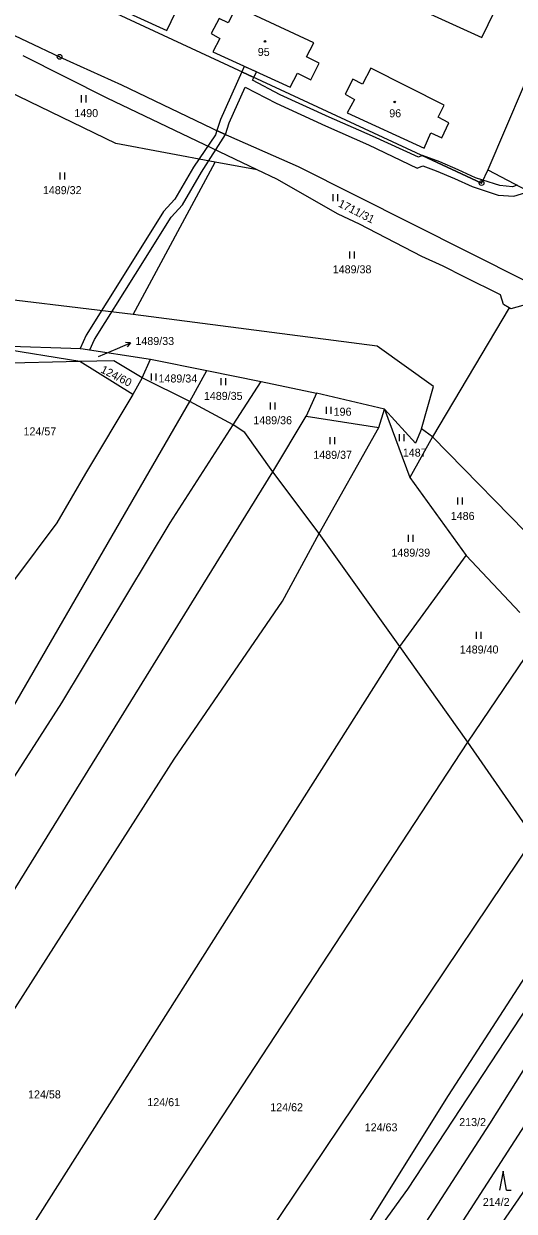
# Model space of a CAD drawing. Extents: x -680203 to -673936, y -1102717 to -1093650.
# Drawn here: x -675698.7 to -675594.5, y -1101346.3 to -1101094.1 of the extents above; entities that cross this region are included whole.
import ezdxf

# ---------------------------------------------------------------- set-up
doc = ezdxf.new("R2010")
doc.units = 0
for name, color, linetype in [('SOxx02xx_Koleje_param další_Popis10', 7, 'Continuous'), ('SOxx02xx_Staničení_Popis10', 7, 'Continuous'), ('SOxxxxxx_Koleje_hlavní_body_Popis10', 7, 'Continuous'), ('SOxxxxxx_Koleje_LN_parametry_Popis10', 7, 'Continuous'), ('SOxxxxxx_Koleje_param další_Popis10', 7, 'Continuous'), ('SOxxxxxx_Osa_bod_P', 7, 'Continuous'), ('x_prac', 7, 'Continuous')]:
    doc.layers.add(name, color=color, linetype=linetype)

msp = doc.modelspace()

# ---------------------------------------------------------------- linework, layer by layer
at = {"layer": 'SOxx02xx_Koleje_param další_Popis10'}
for centre, radius in [((-675691.05, -1101101.14), 0.5), ((-675691.05, -1101101.14), 0.0303), ((-675601.45, -1101127.96), 0.5), ((-675601.45, -1101127.96), 0.0303)]:
    msp.add_circle(centre, radius, dxfattribs=at)
at = {"layer": 'SOxx02xx_Staničení_Popis10'}
for p, q in [((-675678.73, -1101163.07), (-675675.97, -1101161.9)), ((-675675.97, -1101161.9), (-675677.08, -1101161.83)), ((-675675.97, -1101161.9), (-675676.69, -1101162.75)), ((-675682.78, -1101164.78), (-675678.73, -1101163.07))]:
    msp.add_line(p, q, dxfattribs=at)
at = {"layer": 'SOxxxxxx_Koleje_hlavní_body_Popis10'}
for p, q in [((-675686.44, -1101110.81), (-675686.44, -1101109.31)), ((-675685.44, -1101110.81), (-675685.44, -1101109.31)), ((-675690.92, -1101127.18), (-675690.92, -1101125.68)), ((-675689.92, -1101127.18), (-675689.92, -1101125.68)), ((-675632.96, -1101131.79), (-675632.96, -1101130.29)), ((-675631.96, -1101131.79), (-675631.96, -1101130.29)), ((-675629.4, -1101143.99), (-675629.4, -1101142.49)), ((-675628.4, -1101143.99), (-675628.4, -1101142.49)), ((-675671.56, -1101169.87), (-675671.56, -1101168.37)), ((-675670.56, -1101169.87), (-675670.56, -1101168.37)), ((-675656.75, -1101170.86), (-675656.75, -1101169.36)), ((-675655.75, -1101170.86), (-675655.75, -1101169.36)), ((-675646.29, -1101176.03), (-675646.29, -1101174.53)), ((-675645.29, -1101176.03), (-675645.29, -1101174.53)), ((-675634.37, -1101176.93), (-675634.37, -1101175.43)), ((-675633.37, -1101176.93), (-675633.37, -1101175.43)), ((-675633.59, -1101183.37), (-675633.59, -1101181.87)), ((-675632.59, -1101183.37), (-675632.59, -1101181.87)), ((-675618.85, -1101182.74), (-675618.85, -1101181.24)), ((-675617.85, -1101182.74), (-675617.85, -1101181.24)), ((-675606.47, -1101196.23), (-675606.47, -1101194.73)), ((-675605.47, -1101196.23), (-675605.47, -1101194.73)), ((-675616.95, -1101204.14), (-675616.95, -1101202.64)), ((-675615.95, -1101204.14), (-675615.95, -1101202.64)), ((-675602.5, -1101224.72), (-675602.5, -1101223.22)), ((-675601.5, -1101224.72), (-675601.5, -1101223.22)), ((-675596.89, -1101337.78), (-675597.64, -1101341.78)), ((-675596.14, -1101341.78), (-675596.89, -1101337.78)), ((-675596.14, -1101341.78), (-675595.14, -1101341.78))]:
    msp.add_line(p, q, dxfattribs=at)
at = {"layer": 'SOxxxxxx_Koleje_LN_parametry_Popis10'}
msp.add_lwpolyline([(-675593.86, -1101128.41), (-675594.84, -1101128.71), (-675597.59, -1101128.47), (-675601.14, -1101127.31), (-675601.45, -1101127.96), (-675614.04, -1101122.11), (-675614.81, -1101122.46), (-675624.64, -1101117.99), (-675633.79, -1101113.94), (-675644.21, -1101109.21), (-675650.06, -1101106.12), (-675649.79, -1101105.5), (-675652.36, -1101104.31), (-675656.89, -1101114.43), (-675657.67, -1101116.8), (-675655.84, -1101117.63), (-675655.02, -1101115.15), (-675651.62, -1101107.56), (-675645.09, -1101111.01), (-675634.61, -1101115.77), (-675625.49, -1101119.8), (-675615.1, -1101124.79), (-675613.93, -1101124.26), (-675611.06, -1101125.32), (-675607.22, -1101126.98), (-675603.44, -1101128.66), (-675597.94, -1101130.53), (-675594.6, -1101130.72), (-675591.34, -1101129.74)], dxfattribs=at)
for points in [[(-675652.36, -1101104.31), (-675649.79, -1101105.5), (-675649.27, -1101104.33), (-675651.84, -1101103.16)], [(-675652.36, -1101104.31), (-675649.79, -1101105.5), (-675649.27, -1101104.33), (-675651.84, -1101103.16)], [(-675662.61, -1101124.59), (-675666.62, -1101131.39), (-675668.96, -1101134), (-675676.64, -1101146.21), (-675685.42, -1101160.22), (-675686.67, -1101163.04), (-675686.54, -1101163.04), (-675684.61, -1101163.34), (-675683.64, -1101161.17), (-675674.95, -1101147.28), (-675667.35, -1101135.21), (-675664.99, -1101132.58), (-675660.91, -1101125.66), (-675655.84, -1101117.63), (-675656.98, -1101117.13), (-675657.67, -1101116.8), (-675657.96, -1101117.67)], [(-675610.32, -1101123.46), (-675614.01, -1101122.1), (-675614.04, -1101122.11), (-675601.45, -1101127.96), (-675601.14, -1101127.31), (-675602.7, -1101126.8), (-675606.41, -1101125.15)], [(-675610.32, -1101123.46), (-675614.01, -1101122.1), (-675614.04, -1101122.11), (-675601.45, -1101127.96), (-675601.14, -1101127.31), (-675602.7, -1101126.8), (-675606.41, -1101125.15)]]:
    msp.add_lwpolyline(points, close=True, dxfattribs=at)
at = {"layer": 'SOxxxxxx_Koleje_param další_Popis10'}
for centre in [(-675647.44, -1101097.88), (-675619.89, -1101110.73)]:
    msp.add_circle(centre, 0.175, dxfattribs=at)
at = {"layer": 'x_prac'}
for p, q in [((-675588.6, -1101098.15), (-675600.1, -1101125.14)), ((-675680.94, -1101109.95), (-675698.8, -1101100.93)), ((-675649.13, -1101125.1), (-675680.94, -1101109.95)), ((-675675.4, -1101155.82), (-675658.01, -1101123.51)), ((-675649.13, -1101125.1), (-675658.01, -1101123.51)), ((-675644.9, -1101127.11), (-675649.13, -1101125.1)), ((-675595.55, -1101154.47), (-675611.83, -1101181.81)), ((-675595.55, -1101154.47), (-675596.79, -1101153.7)), ((-675595.24, -1101154.66), (-675595.55, -1101154.47)), ((-675686.77, -1101165.84), (-675709.15, -1101162.25)), ((-675686.77, -1101165.84), (-675710.54, -1101166.37)), ((-675675.54, -1101172.83), (-675686.77, -1101165.84)), ((-675673.55, -1101169.27), (-675671.75, -1101165.35)), ((-675671.75, -1101165.35), (-675659.78, -1101167.72)), ((-675673.55, -1101169.27), (-675675.54, -1101172.83)), ((-675663.4, -1101174.34), (-675673.55, -1101169.27)), ((-675663.4, -1101174.34), (-675659.78, -1101167.72)), ((-675659.78, -1101167.72), (-675648.28, -1101170.07)), ((-675654.2, -1101179.31), (-675648.28, -1101170.07)), ((-675648.28, -1101170.07), (-675636.5, -1101172.55)), ((-675636.5, -1101172.55), (-675638.67, -1101177.45)), ((-675622.07, -1101175.95), (-675636.5, -1101172.55)), ((-675654.2, -1101179.31), (-675663.4, -1101174.34)), ((-675645.77, -1101189.27), (-675638.67, -1101177.45)), ((-675638.67, -1101177.45), (-675623.27, -1101179.87)), ((-675623.27, -1101179.87), (-675622.07, -1101175.95)), ((-675622.07, -1101175.95), (-675616.67, -1101190.49)), ((-675635.92, -1101202.35), (-675623.27, -1101179.87)), ((-675611.83, -1101181.81), (-675614.21, -1101180.12)), ((-675611.83, -1101181.81), (-675616.67, -1101190.49)), ((-675611.83, -1101181.81), (-675584.04, -1101210.27)), ((-675635.92, -1101202.35), (-675645.77, -1101189.27)), ((-675616.67, -1101190.49), (-675604.7, -1101207.05)), ((-675618.8, -1101226.38), (-675635.92, -1101202.35)), ((-675618.8, -1101226.38), (-675604.7, -1101207.05)), ((-675604.7, -1101207.05), (-675593.33, -1101219.1)), ((-675604.37, -1101246.68), (-675589.05, -1101224.11)), ((-675696.96, -1101349.61), (-675618.8, -1101226.38)), ((-675604.37, -1101246.68), (-675618.8, -1101226.38)), ((-675679.66, -1101361.51), (-675604.37, -1101246.68)), ((-675590.29, -1101266.95), (-675604.37, -1101246.68)), ((-675662.48, -1101374.48), (-675590.29, -1101266.95))]:
    msp.add_line(p, q, dxfattribs=at)
for points in [[(-675601.4, -1101097.06), (-675598.7, -1101091.54), (-675668.72, -1101059.43), (-675671.61, -1101065.02), (-675601.4, -1101097.06)], [(-675688.94, -1101086.04), (-675668.28, -1101095.58), (-675663.62, -1101085.75), (-675684.6, -1101076.3), (-675688.94, -1101086.04)], [(-675600.1, -1101125.14), (-675601.45, -1101127.96), (-675707.8, -1101078.55)], [(-675721.84, -1101087.16), (-675704.85, -1101094.6), (-675691.05, -1101101.14), (-675677.91, -1101107.11), (-675656.98, -1101117.13), (-675640.38, -1101124.41), (-675592.13, -1101148.74), (-675586.77, -1101151.17), (-675563.66, -1101162.44)], [(-675642.09, -1101107.57), (-675640.57, -1101104.62), (-675637.71, -1101106.01), (-675635.93, -1101102.51), (-675638.62, -1101101.12), (-675637.04, -1101098.14), (-675653.52, -1101090.5), (-675655.29, -1101093.94), (-675657.16, -1101092.99), (-675658.88, -1101096.21), (-675657, -1101097.24), (-675658.49, -1101100.07), (-675642.09, -1101107.57)], [(-675658.01, -1101123.51), (-675679.13, -1101119.55), (-675704.46, -1101107.32), (-675704.71, -1101099.26)], [(-675628.46, -1101110.21), (-675630.01, -1101113.02), (-675613.65, -1101120.51), (-675612.24, -1101117.3), (-675609.88, -1101118.33), (-675608.4, -1101115.12), (-675610.68, -1101113.97), (-675609.42, -1101111.38), (-675624.94, -1101103.58), (-675626.76, -1101106.96), (-675628.77, -1101105.88), (-675630.39, -1101109.1), (-675628.46, -1101110.21)], [(-675596.79, -1101153.7), (-675597.42, -1101151.65), (-675605.17, -1101147.84), (-675609.61, -1101145.61), (-675614.12, -1101143.52), (-675627.4, -1101136.7), (-675631.88, -1101134.54), (-675644.9, -1101127.11)], [(-675600.1, -1101125.14), (-675560.9, -1101145.71), (-675542.71, -1101154.11)], [(-675675.4, -1101155.82), (-675711.96, -1101151.44), (-675732.35, -1101147.13)], [(-675553.1, -1101175.08), (-675582.94, -1101159.02), (-675591.78, -1101154.46), (-675592.66, -1101153.93), (-675595.24, -1101154.66)], [(-675614.21, -1101180.12), (-675611.65, -1101171.16), (-675623.59, -1101162.57), (-675675.4, -1101155.82)], [(-675709.15, -1101162.25), (-675703.6, -1101162.52), (-675686.54, -1101163.04), (-675671.75, -1101165.35)], [(-675673.55, -1101169.27), (-675679.52, -1101165.7), (-675686.77, -1101165.84)], [(-675909.15, -1101487.59), (-675857.44, -1101445.4), (-675829.52, -1101420.04), (-675805.09, -1101392.89), (-675785.63, -1101368.61), (-675762.44, -1101334.65), (-675700.84, -1101239.07), (-675663.4, -1101174.34)], [(-675675.54, -1101172.83), (-675685.57, -1101189.65), (-675691.67, -1101200.11), (-675700.63, -1101212.11)], [(-675614.21, -1101180.12), (-675615.44, -1101183.19), (-675622.07, -1101175.95)], [(-675758.51, -1101344.27), (-675742.92, -1101320.46), (-675733.47, -1101305.14), (-675690.61, -1101238.32), (-675667.61, -1101200.12), (-675654.2, -1101179.31)], [(-675645.77, -1101189.27), (-675651.71, -1101180.93), (-675654.2, -1101179.31)], [(-675747.78, -1101350.17), (-675721.51, -1101311.61), (-675645.77, -1101189.27)], [(-675852.5, -1101493.37), (-675801.51, -1101443.63), (-675780.75, -1101419.67), (-675765.13, -1101399.69), (-675742.96, -1101369.45), (-675666.76, -1101250.29), (-675643.75, -1101216.74), (-675635.92, -1101202.35)], [(-675632.21, -1101377.93), (-675599.68, -1101327.71), (-675554.45, -1101255.78)], [(-675682.3, -1101460.62), (-675646.51, -1101409.53), (-675608.21, -1101352.68), (-675581.38, -1101311.14), (-675563.53, -1101279.79), (-675551.25, -1101260.01)], [(-675682.3, -1101460.62), (-675673.46, -1101458.53), (-675644.16, -1101415.77), (-675609.6, -1101366.94), (-675583.59, -1101329.28), (-675566.21, -1101298.61), (-675550.31, -1101267.53)], [(-675639.39, -1101371.15), (-675608.49, -1101321.73), (-675581.19, -1101279.61)], [(-675578.78, -1101283.18), (-675617.15, -1101341.55), (-675638.89, -1101371.66)]]:
    msp.add_lwpolyline(points, dxfattribs=at)

# ---------------------------------------------------------------- texts
at = {"layer": 'SOxxxxxx_Osa_bod_P'}
for s, p in [('95', (-675648.97, -1101100.95)), ('1490', (-675687.93, -1101113.94)), ('96', (-675621.05, -1101113.97)), ('1489/32', (-675694.61, -1101130.3)), ('1489/38', (-675633.05, -1101147.11)), ('1489/33', (-675674.96, -1101162.33)), ('1489/34', (-675670.05, -1101170.29)), ('1489/35', (-675660.42, -1101173.99)), ('1489/36', (-675649.92, -1101179.16)), ('196', (-675632.86, -1101177.35)), ('124/57', (-675698.72, -1101181.52)), ('1489/37', (-675637.18, -1101186.5)), ('1487', (-675618.17, -1101186.03)), ('1486', (-675607.99, -1101199.48)), ('1489/39', (-675620.58, -1101207.27)), ('1489/40', (-675606.07, -1101227.84)), ('124/58', (-675697.76, -1101322.31)), ('124/61', (-675672.43, -1101323.96)), ('124/62', (-675646.32, -1101325.04)), ('213/2', (-675606.19, -1101328.19)), ('124/63', (-675626.26, -1101329.31)), ('214/2', (-675601.18, -1101345.15))]:
    msp.add_text(s, height=1.7, dxfattribs=at).set_placement(p)
for s, p in [('1711/31', (-675632.05, -1101132.84)), ('124/60', (-675682.49, -1101168.09))]:
    msp.add_text(s, height=1.7, rotation=333, dxfattribs=at).set_placement(p)

doc.saveas('drawing.dxf')
